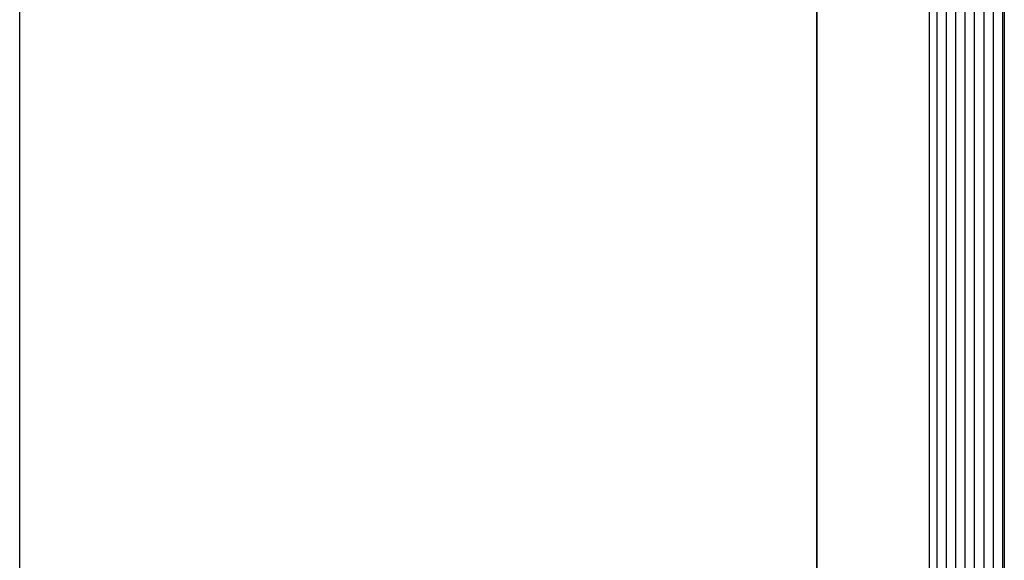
# Model space of a CAD drawing. Extents: x 4615668 to 9294084, y 5325188 to 10688993.
# Tile 406 of 656: x 4636249.22 to 4636259.72, y 5331935.34 to 5331941.11. Entities that reach past the tile are written whole.
import ezdxf

# ---------------------------------------------------------------- set-up
doc = ezdxf.new("R2010")
doc.units = 0
doc.header["$MEASUREMENT"] = 0
doc.layers.add('A_wymiary', color=152, linetype='Continuous', lineweight=5)
doc.layers.add('CrossSectionsGlass', color=7, linetype='Continuous')
doc.layers.add('CrossSectionsProfils', color=7, linetype='Continuous')

msp = doc.modelspace()

# ---------------------------------------------------------------- linework, layer by layer
at = {"layer": 'A_wymiary', "ltscale": 40}
for points in [[(4636257.721, 5331677.428), (4636249.221, 5331677.428), (4636249.221, 5332310.428), (4636257.721, 5332310.428)], [(4636257.721, 5332310.428), (4636259.721, 5332310.428), (4636259.721, 5331677.428), (4636257.721, 5331677.428)]]:
    msp.add_lwpolyline(points, close=True, dxfattribs=at)
msp.add_lwpolyline([(4636249.221, 5332310.428), (4636249.221, 5331677.428), (4636249.221, 5331643.428), (4636256.168, 5331643.428), (4636256.168, 5331674.587, 0.029325), (4636256.146, 5331674.657), (4636255.692, 5331675.11, -0.198912), (4636255.575, 5331675.393), (4636255.575, 5331677.428), (4636255.875, 5331677.428), (4636255.875, 5331675.528, 0.414258), (4636255.975, 5331675.428), (4636256.075, 5331675.428, 0.444219), (4636256.171, 5331675.528), (4636256.171, 5331677.428), (4636256.171, 5331677.428), (4636259.721, 5331677.428), (4636259.721, 5332310.428)], format="xyb", close=True, dxfattribs=at)
at = {"layer": 'CrossSectionsGlass'}
for p, q in [((4636258.921, 5331946.778), (4636258.921, 5331681.078)), ((4636259.001, 5331946.828), (4636259.001, 5331681.028)), ((4636259.101, 5331946.828), (4636259.101, 5331681.028)), ((4636259.201, 5331946.828), (4636259.201, 5331681.028)), ((4636259.301, 5331946.828), (4636259.301, 5331681.028)), ((4636259.401, 5331946.828), (4636259.401, 5331681.028)), ((4636259.501, 5331946.828), (4636259.501, 5331681.028)), ((4636259.601, 5331946.828), (4636259.601, 5331681.028)), ((4636259.701, 5331946.828), (4636259.701, 5331681.028))]:
    msp.add_line(p, q, dxfattribs=at)
at = {"layer": 'CrossSectionsProfils', "ltscale": 40}
msp.add_lwpolyline([(4636256.168, 5331643.428), (4636249.221, 5331643.428), (4636249.221, 5332310.428), (4636257.721, 5332310.428), (4636257.721, 5331677.428)], dxfattribs=at)
msp.add_lwpolyline([(4636257.721, 5332310.428), (4636259.721, 5332310.428), (4636259.721, 5331677.428), (4636257.721, 5331677.428)], close=True, dxfattribs=at)

doc.saveas('drawing.dxf')
